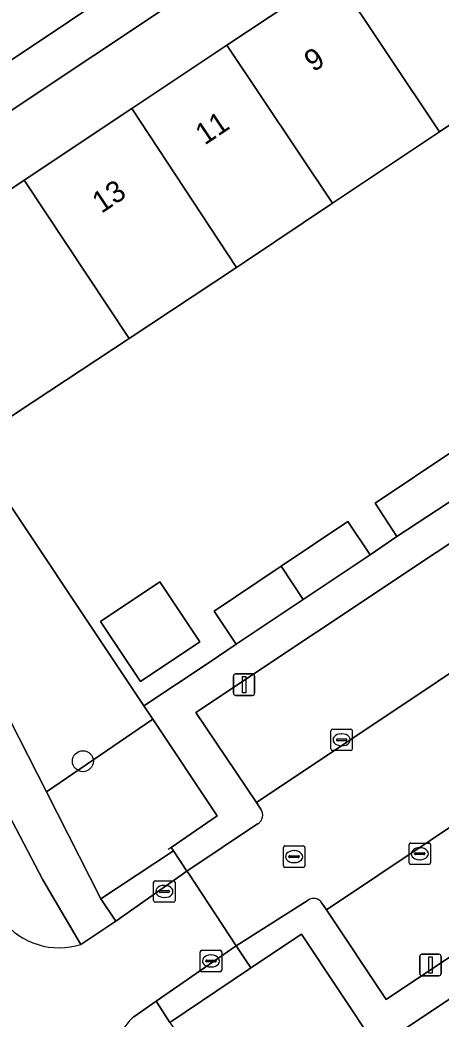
# Model space of a CAD drawing. Extents: x 158352 to 159489, y 383828 to 384603.
# Drawn here: x 158833.39 to 158853.05, y 384412.12 to 384458.72 of the extents above; entities that cross this region are included whole.
import ezdxf

# ---------------------------------------------------------------- set-up
doc = ezdxf.new("R2010")
doc.units = 0
for name, color, linetype in [('IMGEO_Boom', 7, 'Continuous'), ('IMGEO_Erf', 7, 'Continuous'), ('IMGEO_Groenvoorziening', 7, 'Continuous'), ('IMGEO_Hek', 7, 'Continuous'), ('IMGEO_Kolk', 7, 'Continuous'), ('IMGEO_Lichtmast', 7, 'Continuous'), ('IMGEO_Muur', 7, 'Continuous'), ('IMGEO_Pand', 7, 'Continuous'), ('IMGEO_Pand_nummerreeks', 7, 'Continuous'), ('IMGEO_Parkeervlak_open', 7, 'Continuous'), ('IMGEO_Rijbaan_lokaal_open', 7, 'Continuous'), ('IMGEO_Rioolput', 7, 'Continuous'), ('IMGEO_Voetpad_gesloten', 7, 'Continuous'), ('IMGEO_Voetpad_open', 7, 'Continuous')]:
    doc.layers.add(name, color=color, linetype=linetype)

msp = doc.modelspace()

# ---------------------------------------------------------------- linework, layer by layer
at = {"layer": 'IMGEO_Boom'}
msp.add_circle((158836.331, 384424.149), 0.489, dxfattribs=at)
at = {"layer": 'IMGEO_Erf'}
for points in [[(158865.767, 384476.314), (158824.454, 384448.838), (158828.581, 384442.633), (158830.834, 384444.121), (158828.404, 384447.801), (158833.585, 384451.247), (158838.609, 384454.589), (158843.054, 384457.545), (158848.053, 384460.87), (158853.047, 384464.192)], [(158857.962, 384456.845), (158852.977, 384453.51), (158847.986, 384450.172), (158843.924, 384447.454), (158843.503, 384447.176), (158838.492, 384443.868), (158834.013, 384440.911), (158831.021, 384438.936), (158839.18, 384426.73), (158842.224, 384428.751), (158843.491, 384429.603), (158842.46, 384431.149), (158845.58, 384433.24), (158848.699, 384435.331), (158849.741, 384433.769), (158850.984, 384434.637), (158849.97, 384436.184), (158853.689, 384438.677)]]:
    msp.add_lwpolyline(points, dxfattribs=at)
msp.add_lwpolyline([(158841.786, 384429.714), (158839.016, 384427.867), (158837.152, 384430.662), (158839.922, 384432.509)], close=True, dxfattribs=at)
at = {"layer": 'IMGEO_Groenvoorziening'}
for points in [[(158828.628, 384434.469), (158834.627, 384422.717), (158839.595, 384426.109), (158839.18, 384426.73), (158831.021, 384438.936)], [(158836.24, 384415.602), (158834.456, 384418.615), (158831.954, 384423.38), (158827.927, 384431.479)]]:
    msp.add_lwpolyline(points, dxfattribs=at)
for points in [[(158839.595, 384426.109), (158834.627, 384422.717), (158837.173, 384417.73), (158840.558, 384419.972), (158840.453, 384420.131), (158842.605, 384421.605)], [(158846.537, 384408.445), (158850.051, 384410.791), (158846.541, 384416.082), (158844.174, 384414.505), (158844.06, 384414.429), (158840.392, 384411.96), (158843.976, 384406.736)]]:
    msp.add_lwpolyline(points, close=True, dxfattribs=at)
msp.add_arc((158835.223, 384418.821), 3.376, 218.5514, 287.5362, dxfattribs=at)
at = {"layer": 'IMGEO_Hek'}
for points in [[(158840.558, 384419.972), (158840.453, 384420.131)], [(158841.189, 384419.019), (158840.558, 384419.972)], [(158841.254, 384418.92), (158841.189, 384419.019)], [(158843.489, 384415.541), (158841.254, 384418.92)], [(158844.174, 384414.505), (158843.489, 384415.541)]]:
    msp.add_lwpolyline(points, dxfattribs=at)
at = {"layer": 'IMGEO_Kolk'}
for p, q in [((158847.905, 384424.72), (158847.905, 384425.572)), ((158847.98, 384425.646), (158848.832, 384425.646)), ((158848.393, 384425.426), (158848.418, 384425.426)), ((158848.906, 384425.572), (158848.906, 384424.72)), ((158848.164, 384425.14), (158848.164, 384425.152)), ((158848.602, 384425.103), (158848.204, 384425.103)), ((158848.207, 384425.189), (158848.605, 384425.189)), ((158848.416, 384424.866), (158848.391, 384424.866)), ((158848.648, 384425.152), (158848.648, 384425.14)), ((158848.832, 384424.646), (158847.98, 384424.646)), ((158851.554, 384419.407), (158851.554, 384420.259)), ((158851.629, 384420.333), (158852.481, 384420.333)), ((158852.042, 384420.113), (158852.067, 384420.113)), ((158852.555, 384420.259), (158852.555, 384419.407)), ((158851.813, 384419.827), (158851.813, 384419.839)), ((158852.251, 384419.79), (158851.853, 384419.79)), ((158851.856, 384419.876), (158852.254, 384419.876)), ((158852.297, 384419.839), (158852.297, 384419.827)), ((158852.481, 384419.333), (158851.629, 384419.333)), ((158852.065, 384419.553), (158852.04, 384419.553)), ((158839.633, 384417.647), (158839.633, 384418.499)), ((158839.708, 384418.573), (158840.56, 384418.573)), ((158840.121, 384418.353), (158840.146, 384418.353)), ((158840.634, 384418.499), (158840.634, 384417.647)), ((158839.892, 384418.067), (158839.892, 384418.079)), ((158840.33, 384418.03), (158839.932, 384418.03)), ((158839.935, 384418.116), (158840.333, 384418.116)), ((158840.144, 384417.793), (158840.119, 384417.793)), ((158840.376, 384418.079), (158840.376, 384418.067)), ((158840.56, 384417.573), (158839.708, 384417.573)), ((158841.808, 384414.404), (158841.808, 384415.256)), ((158841.883, 384415.33), (158842.735, 384415.33)), ((158842.296, 384415.11), (158842.321, 384415.11)), ((158842.809, 384415.256), (158842.809, 384414.404)), ((158842.067, 384414.824), (158842.067, 384414.836)), ((158842.505, 384414.787), (158842.107, 384414.787)), ((158842.11, 384414.873), (158842.508, 384414.873)), ((158842.319, 384414.55), (158842.294, 384414.55)), ((158842.551, 384414.836), (158842.551, 384414.824)), ((158842.735, 384414.33), (158841.883, 384414.33))]:
    msp.add_line(p, q, dxfattribs=at)
for points in [[(158847.905, 384424.72), (158847.905, 384425.572)], [(158847.98, 384425.646), (158848.832, 384425.646)], [(158848.906, 384425.572), (158848.906, 384424.72)], [(158848.832, 384424.646), (158847.98, 384424.646)], [(158851.554, 384419.407), (158851.554, 384420.259)], [(158851.629, 384420.333), (158852.481, 384420.333)], [(158852.555, 384420.259), (158852.555, 384419.407)], [(158852.481, 384419.333), (158851.629, 384419.333)], [(158839.633, 384417.647), (158839.633, 384418.499)], [(158839.708, 384418.573), (158840.56, 384418.573)], [(158840.634, 384418.499), (158840.634, 384417.647)], [(158840.56, 384417.573), (158839.708, 384417.573)], [(158841.808, 384414.404), (158841.808, 384415.256)], [(158841.883, 384415.33), (158842.735, 384415.33)], [(158842.809, 384415.256), (158842.809, 384414.404)], [(158842.735, 384414.33), (158841.883, 384414.33)]]:
    msp.add_lwpolyline(points, dxfattribs=at)
for centre, radius, start, end in [((158847.982, 384425.57), 0.0765, 91.552, 178.448), ((158847.982, 384425.57), 0.0765, 91.552, 178.448), ((158848.83, 384425.57), 0.0765, 1.552, 88.448), ((158848.83, 384425.57), 0.0765, 1.552, 88.448), ((158848.204, 384425.149), 0.0403, 85.8775, 175.7526), ((158848.201, 384425.139), 0.0366, 178.938, 274.7102), ((158848.605, 384425.146), 0.043, 264.8664, 352.4533), ((158848.609, 384425.151), 0.0386, 1.7309, 96.639), ((158847.982, 384424.722), 0.0765, 181.552, 268.448), ((158847.982, 384424.722), 0.0765, 181.552, 268.448), ((158848.83, 384424.722), 0.0765, 271.552, 358.448), ((158848.83, 384424.722), 0.0765, 271.552, 358.448), ((158851.631, 384420.257), 0.0765, 91.552, 178.448), ((158851.631, 384420.257), 0.0765, 91.552, 178.448), ((158852.479, 384420.257), 0.0765, 1.552, 88.448), ((158852.479, 384420.257), 0.0765, 1.552, 88.448), ((158851.853, 384419.836), 0.0403, 85.8775, 175.7526), ((158851.85, 384419.826), 0.0366, 178.938, 274.7102), ((158852.254, 384419.833), 0.043, 264.8664, 352.4533), ((158852.258, 384419.838), 0.0386, 1.7309, 96.639), ((158851.631, 384419.409), 0.0765, 181.552, 268.448), ((158851.631, 384419.409), 0.0765, 181.552, 268.448), ((158852.479, 384419.409), 0.0765, 271.552, 358.448), ((158852.479, 384419.409), 0.0765, 271.552, 358.448), ((158839.71, 384418.497), 0.0765, 91.552, 178.448), ((158839.71, 384418.497), 0.0765, 91.552, 178.448), ((158840.558, 384418.497), 0.0765, 1.552, 88.448), ((158840.558, 384418.497), 0.0765, 1.552, 88.448), ((158839.932, 384418.076), 0.0403, 85.8775, 175.7526), ((158839.929, 384418.066), 0.0366, 178.938, 274.7102), ((158840.333, 384418.073), 0.043, 264.8664, 352.4533), ((158840.337, 384418.078), 0.0386, 1.7309, 96.639), ((158839.71, 384417.649), 0.0765, 181.552, 268.448), ((158839.71, 384417.649), 0.0765, 181.552, 268.448), ((158840.558, 384417.649), 0.0765, 271.552, 358.448), ((158840.558, 384417.649), 0.0765, 271.552, 358.448), ((158841.885, 384415.254), 0.0765, 91.552, 178.448), ((158841.885, 384415.254), 0.0765, 91.552, 178.448), ((158842.733, 384415.254), 0.0765, 1.552, 88.448), ((158842.733, 384415.254), 0.0765, 1.552, 88.448), ((158842.107, 384414.833), 0.0403, 85.8775, 175.7526), ((158842.104, 384414.823), 0.0366, 178.938, 274.7102), ((158842.508, 384414.83), 0.043, 264.8664, 352.4533), ((158842.512, 384414.835), 0.0386, 1.7309, 96.639), ((158841.885, 384414.406), 0.0765, 181.552, 268.448), ((158841.885, 384414.406), 0.0765, 181.552, 268.448), ((158842.733, 384414.406), 0.0765, 271.552, 358.448), ((158842.733, 384414.406), 0.0765, 271.552, 358.448)]:
    msp.add_arc(centre, radius, start, end, dxfattribs=at)
for centre, major_axis, ratio, start_param, end_param in [((158848.392, 384425.146), (-0.387, 0.002), 0.722429, 4.712389, 7.853982), ((158848.417, 384425.146), (-0.39, 0.002), 0.717154, 1.570796, 4.712389), ((158852.041, 384419.833), (-0.387, 0.002), 0.722429, 4.712389, 7.853982), ((158852.066, 384419.833), (-0.39, 0.002), 0.717154, 1.570796, 4.712389), ((158840.12, 384418.073), (-0.387, 0.002), 0.722429, 4.712389, 7.853982), ((158840.145, 384418.073), (-0.39, 0.002), 0.717154, 1.570796, 4.712389), ((158842.295, 384414.83), (-0.387, 0.002), 0.722429, 4.712389, 7.853982), ((158842.32, 384414.83), (-0.39, 0.002), 0.717154, 1.570796, 4.712389)]:
    msp.add_ellipse(centre, major_axis=major_axis, ratio=ratio, start_param=start_param, end_param=end_param, dxfattribs=at)
at = {"layer": 'IMGEO_Lichtmast'}
for p, q in [((158843.358, 384427.32), (158843.358, 384428.12)), ((158843.358, 384428.12), (158843.358, 384427.32)), ((158843.458, 384428.22), (158844.248, 384428.22)), ((158844.248, 384428.22), (158843.458, 384428.22)), ((158844.348, 384428.12), (158844.348, 384427.32)), ((158844.348, 384427.32), (158844.348, 384428.12)), ((158844.248, 384427.22), (158843.458, 384427.22)), ((158843.458, 384427.22), (158844.248, 384427.22)), ((158852.055, 384414.242), (158852.055, 384415.042)), ((158852.055, 384415.042), (158852.055, 384414.242)), ((158852.155, 384415.142), (158852.945, 384415.142)), ((158852.945, 384415.142), (158852.155, 384415.142)), ((158853.045, 384415.042), (158853.045, 384414.242)), ((158853.045, 384414.242), (158853.045, 384415.042)), ((158852.945, 384414.142), (158852.155, 384414.142)), ((158852.155, 384414.142), (158852.945, 384414.142))]:
    msp.add_line(p, q, dxfattribs=at)
for points in [[(158843.778, 384428.095), (158843.928, 384428.095), (158843.928, 384427.345), (158843.778, 384427.345), (158843.778, 384428.095)], [(158852.475, 384415.017), (158852.625, 384415.017), (158852.625, 384414.267), (158852.475, 384414.267), (158852.475, 384415.017)]]:
    msp.add_lwpolyline(points, dxfattribs=at)
for centre, start, end in [((158843.458, 384428.12), 90, 180), ((158843.458, 384428.12), 90, 180), ((158844.248, 384428.12), 0, 90), ((158844.248, 384428.12), 360, 90), ((158843.458, 384427.32), 180, 270), ((158843.458, 384427.32), 180, 270), ((158844.248, 384427.32), 270, 0), ((158844.248, 384427.32), 270, 0), ((158852.155, 384415.042), 90, 180), ((158852.155, 384415.042), 90, 180), ((158852.945, 384415.042), 0, 90), ((158852.945, 384415.042), 360, 90), ((158852.155, 384414.242), 180, 270), ((158852.155, 384414.242), 180, 270), ((158852.945, 384414.242), 270, 0), ((158852.945, 384414.242), 270, 0)]:
    msp.add_arc(centre, 0.1, start, end, dxfattribs=at)
at = {"layer": 'IMGEO_Muur'}
for points in [[(158831.021, 384438.936), (158839.18, 384426.73)], [(158839.18, 384426.73), (158842.224, 384428.751)], [(158839.18, 384426.73), (158842.605, 384421.605), (158840.453, 384420.131)], [(158840.453, 384420.131), (158840.307, 384420.03)], [(158850.051, 384410.791), (158846.541, 384416.082), (158844.174, 384414.505)], [(158844.174, 384414.505), (158844.06, 384414.429)]]:
    msp.add_lwpolyline(points, dxfattribs=at)
at = {"layer": 'IMGEO_Pand'}
for points in [[(158853.047, 384464.192), (158848.053, 384460.87), (158852.977, 384453.51), (158857.962, 384456.845)], [(158847.986, 384450.172), (158852.977, 384453.51), (158848.053, 384460.87), (158843.054, 384457.545)], [(158847.986, 384450.172), (158843.054, 384457.545), (158838.609, 384454.589), (158843.503, 384447.176), (158843.924, 384447.454)], [(158843.503, 384447.176), (158838.609, 384454.589), (158833.585, 384451.247), (158838.492, 384443.868)], [(158838.492, 384443.868), (158833.585, 384451.247), (158828.404, 384447.801), (158830.834, 384444.121), (158828.581, 384442.633), (158831.021, 384438.936), (158834.013, 384440.911)], [(158850.984, 384434.637), (158854.728, 384437.092), (158853.689, 384438.677), (158849.97, 384436.184)], [(158846.616, 384431.686), (158849.741, 384433.769), (158848.699, 384435.331), (158845.58, 384433.24)], [(158846.616, 384431.686), (158845.58, 384433.24), (158842.46, 384431.149), (158843.491, 384429.603)], [(158837.152, 384430.662), (158839.016, 384427.867), (158841.786, 384429.714), (158839.922, 384432.509)], [(158850.034, 384403.207), (158857.87, 384408.431), (158854.372, 384413.675), (158850.051, 384410.791), (158846.537, 384408.445)]]:
    msp.add_lwpolyline(points, close=True, dxfattribs=at)
at = {"layer": 'IMGEO_Parkeervlak_open'}
msp.add_lwpolyline([(158820.811, 384450.589), (158821.645, 384449.296), (158863.755, 384477.4), (158862.897, 384478.725), (158862.853, 384479.261), (158820.226, 384450.737)], dxfattribs=at)
for points in [[(158844.433, 384422.221), (158861.25, 384433.452), (158858.457, 384437.632), (158841.609, 384426.417)], [(158864.569, 384428.486), (158847.695, 384417.215), (158850.486, 384413.028), (158867.368, 384424.298)]]:
    msp.add_lwpolyline(points, close=True, dxfattribs=at)
at = {"layer": 'IMGEO_Rijbaan_lokaal_open'}
for points in [[(158847.487, 384417.528), (158847.695, 384417.215), (158864.569, 384428.486), (158861.25, 384433.452), (158844.433, 384422.221), (158844.639, 384421.916)], [(158844.488, 384421.226), (158841.189, 384419.019), (158841.254, 384418.92), (158843.489, 384415.541), (158846.842, 384417.659)], [(158838.703, 384412.229), (158839.751, 384412.954), (158843.489, 384415.541), (158841.254, 384418.92), (158841.189, 384419.019), (158837.87, 384416.68), (158836.24, 384415.602)]]:
    msp.add_lwpolyline(points, dxfattribs=at)
for centre, radius, start, end in [((158844.234, 384421.643), 0.489, 301.3754, 33.9365), ((158847.107, 384417.309), 0.439, 29.956, 127.0826), ((158835.223, 384418.821), 3.376, 218.5514, 287.5362), ((158840.911, 384409.864), 3.236, 133.0288, 146.1713)]:
    msp.add_arc(centre, radius, start, end, dxfattribs=at)
at = {"layer": 'IMGEO_Rioolput'}
for p, q in [((158845.688, 384419.271), (158845.688, 384420.123)), ((158845.763, 384420.197), (158846.615, 384420.197)), ((158846.689, 384420.123), (158846.689, 384419.271)), ((158845.947, 384419.691), (158845.947, 384419.703)), ((158846.385, 384419.654), (158845.987, 384419.654)), ((158845.99, 384419.74), (158846.388, 384419.74)), ((158846.176, 384419.977), (158846.201, 384419.977)), ((158846.431, 384419.703), (158846.431, 384419.691)), ((158846.615, 384419.197), (158845.763, 384419.197)), ((158846.199, 384419.417), (158846.174, 384419.417))]:
    msp.add_line(p, q, dxfattribs=at)
for points in [[(158845.688, 384419.271), (158845.688, 384420.123)], [(158845.763, 384420.197), (158846.615, 384420.197)], [(158846.689, 384420.123), (158846.689, 384419.271)], [(158846.615, 384419.197), (158845.763, 384419.197)]]:
    msp.add_lwpolyline(points, dxfattribs=at)
for centre, radius, start, end in [((158845.765, 384420.121), 0.0765, 91.552, 178.448), ((158845.765, 384420.121), 0.0765, 91.552, 178.448), ((158846.613, 384420.121), 0.0765, 1.552, 88.448), ((158846.613, 384420.121), 0.0765, 1.552, 88.448), ((158845.987, 384419.7), 0.0403, 85.8775, 175.7526), ((158845.984, 384419.69), 0.0366, 178.938, 274.7102), ((158846.388, 384419.697), 0.043, 264.8664, 352.4533), ((158846.392, 384419.702), 0.0386, 1.7309, 96.639), ((158845.765, 384419.273), 0.0765, 181.552, 268.448), ((158845.765, 384419.273), 0.0765, 181.552, 268.448), ((158846.613, 384419.273), 0.0765, 271.552, 358.448), ((158846.613, 384419.273), 0.0765, 271.552, 358.448)]:
    msp.add_arc(centre, radius, start, end, dxfattribs=at)
for centre, major_axis, ratio, start_param, end_param in [((158846.175, 384419.697), (-0.387, 0.002), 0.722429, 4.712389, 7.853982), ((158846.2, 384419.697), (-0.39, 0.002), 0.717154, 1.570796, 4.712389)]:
    msp.add_ellipse(centre, major_axis=major_axis, ratio=ratio, start_param=start_param, end_param=end_param, dxfattribs=at)
at = {"layer": 'IMGEO_Voetpad_gesloten'}
for points in [[(158827.927, 384431.479), (158831.954, 384423.38), (158834.456, 384418.615), (158836.24, 384415.602), (158837.87, 384416.68), (158837.173, 384417.73), (158834.627, 384422.717), (158828.628, 384434.469)], [(158840.392, 384411.96), (158839.751, 384412.954), (158838.703, 384412.229)]]:
    msp.add_lwpolyline(points, dxfattribs=at)
msp.add_arc((158840.911, 384409.864), 3.236, 133.0288, 146.1713, dxfattribs=at)
at = {"layer": 'IMGEO_Voetpad_open'}
for points in [[(158815.486, 384442.875), (158818.522, 384444.893), (158820.38, 384446.128), (158824.454, 384448.838), (158865.767, 384476.314), (158864.982, 384477.657), (158864.771, 384478.02), (158863.755, 384477.4), (158821.645, 384449.296), (158820.811, 384450.589)], [(158844.639, 384421.916), (158844.433, 384422.221), (158841.609, 384426.417), (158858.457, 384437.632), (158861.25, 384433.452), (158864.569, 384428.486), (158867.368, 384424.298), (158850.486, 384413.028), (158847.695, 384417.215), (158847.487, 384417.528)], [(158854.728, 384437.092), (158850.984, 384434.637), (158849.741, 384433.769), (158846.616, 384431.686), (158843.491, 384429.603), (158842.224, 384428.751), (158839.18, 384426.73), (158839.595, 384426.109), (158842.605, 384421.605), (158840.453, 384420.131), (158840.558, 384419.972), (158841.189, 384419.019), (158844.488, 384421.226)], [(158846.842, 384417.659), (158843.489, 384415.541), (158844.174, 384414.505), (158846.541, 384416.082), (158850.051, 384410.791), (158854.372, 384413.675), (158868.332, 384423.007), (158869.709, 384420.971), (158872.17, 384417.289), (158873.052, 384416.003), (158875.511, 384412.288), (158876.048, 384411.482)]]:
    msp.add_lwpolyline(points, dxfattribs=at)
for points in [[(158841.189, 384419.019), (158840.558, 384419.972), (158837.173, 384417.73), (158837.87, 384416.68)], [(158844.06, 384414.429), (158844.174, 384414.505), (158843.489, 384415.541), (158839.751, 384412.954), (158840.392, 384411.96)]]:
    msp.add_lwpolyline(points, close=True, dxfattribs=at)
for centre, radius, start, end in [((158844.234, 384421.643), 0.489, 301.3754, 33.9365), ((158847.107, 384417.309), 0.439, 29.956, 127.0826)]:
    msp.add_arc(centre, radius, start, end, dxfattribs=at)

# ---------------------------------------------------------------- texts
at = {"layer": 'IMGEO_Pand_nummerreeks'}
for s, rotation, p in [('9', 33.5078, (158847.09, 384456.265)), ('11', 33.9242, (158842.015, 384452.859)), ('13', 33.6555, (158837.194, 384449.675))]:
    msp.add_text(s, height=1, rotation=rotation, dxfattribs=at).set_placement(p)

doc.saveas('drawing.dxf')
